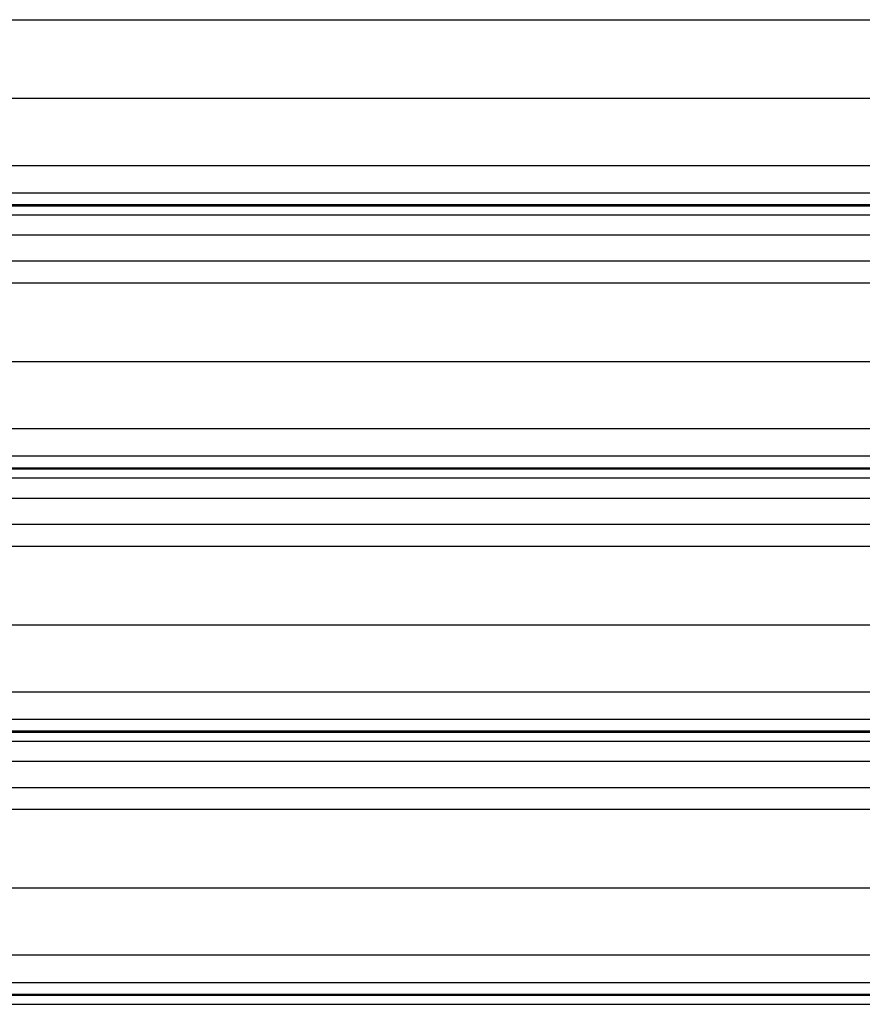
# Model space of a CAD drawing. Header units: inches. Extents: x 170 to 284, y 215 to 248.
# Tile 541 of 656: x 202.867 to 203.525, y 240.589 to 241.357. Entities that reach past the tile are written whole.
import ezdxf

# ---------------------------------------------------------------- set-up
doc = ezdxf.new("R2010")
doc.units = ezdxf.units.IN
doc.header["$LTSCALE"] = 0.25
doc.header["$MEASUREMENT"] = 0
doc.linetypes.add('CENTER', pattern=[2, 1.25, -0.25, 0.25, -0.25])
doc.layers.add('LH FRONT OF HOOD', color=7, linetype='Continuous')
doc.layers.add('SECTION CUTS', color=6, linetype='CENTER')

msp = doc.modelspace()

# ---------------------------------------------------------------- linework, layer by layer
at = {"layer": 'LH FRONT OF HOOD'}
for p, q in [((202.57687, 241.35729), (206.45609, 241.35729)), ((202.53049, 241.2959), (206.50248, 241.2959)), ((202.50032, 241.24351), (206.53264, 241.24351)), ((202.50032, 241.22213), (206.53264, 241.22213)), ((206.53264, 241.21265), (202.50032, 241.21265)), ((202.50032, 241.21201), (206.53264, 241.21201)), ((202.50032, 241.20499), (206.53264, 241.20499)), ((202.50032, 241.18931), (206.53264, 241.18931)), ((202.50032, 241.16892), (206.53264, 241.16892)), ((202.57687, 241.15184), (206.45609, 241.15184)), ((202.53049, 241.09045), (206.50248, 241.09045)), ((202.50032, 241.03807), (206.53264, 241.03807)), ((202.50032, 241.01669), (206.53264, 241.01669)), ((206.53264, 241.0072), (202.50032, 241.0072)), ((202.50032, 241.00656), (206.53264, 241.00656)), ((202.50032, 240.99954), (206.53264, 240.99954)), ((202.50032, 240.98386), (206.53264, 240.98386)), ((202.50032, 240.96347), (206.53264, 240.96347)), ((202.57687, 240.9464), (206.45609, 240.9464)), ((202.53049, 240.885), (206.50248, 240.885)), ((202.50032, 240.83262), (206.53264, 240.83262)), ((202.50032, 240.81124), (206.53264, 240.81124)), ((206.53264, 240.80175), (202.50032, 240.80175)), ((202.50032, 240.80111), (206.53264, 240.80111)), ((202.50032, 240.7941), (206.53264, 240.7941)), ((202.50032, 240.77841), (206.53264, 240.77841)), ((202.50032, 240.75802), (206.53264, 240.75802)), ((202.57687, 240.74095), (206.45609, 240.74095)), ((202.53049, 240.67956), (206.50248, 240.67956)), ((202.50032, 240.62717), (206.53264, 240.62717)), ((202.50032, 240.60579), (206.53264, 240.60579)), ((206.53264, 240.59631), (202.50032, 240.59631)), ((202.50032, 240.59567), (206.53264, 240.59567)), ((202.50032, 240.58865), (206.53264, 240.58865))]:
    msp.add_line(p, q, dxfattribs=at)
at = {"layer": 'SECTION CUTS'}
msp.add_line((201.85473, 241.15184), (207.27409, 241.15184), dxfattribs=at)

doc.saveas('drawing.dxf')
